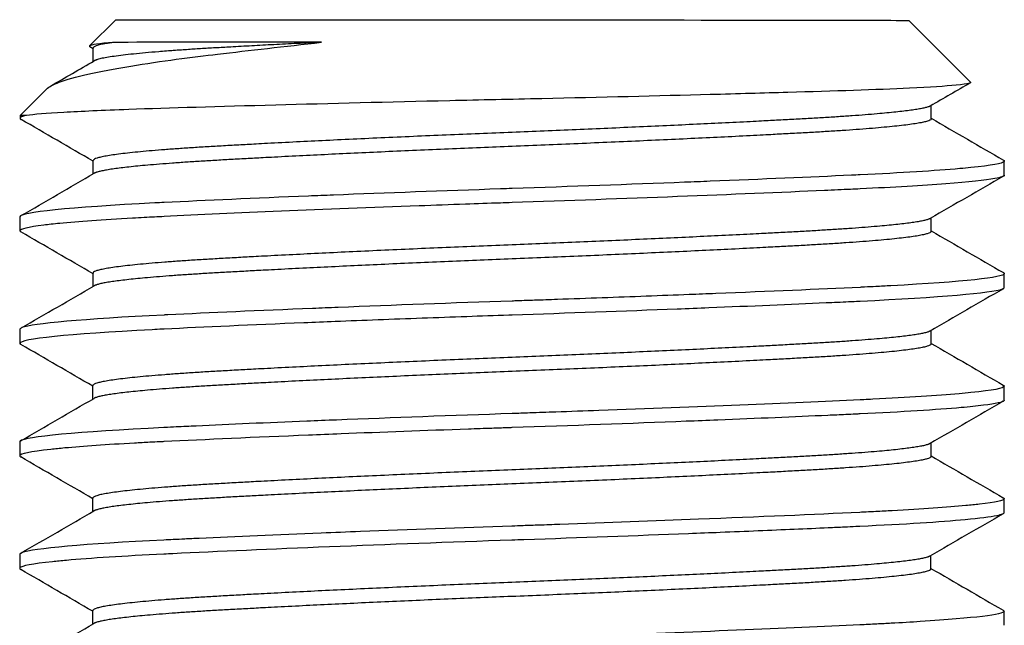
# Model space of a CAD drawing. Header units: inches. Extents: x 1 to 669, y 0 to 417.
# Tile 446 of 448: x 602.335 to 602.773, y 261.629 to 261.898. Entities that reach past the tile are written whole.
import ezdxf

# ---------------------------------------------------------------- set-up
doc = ezdxf.new("R2010")
doc.units = ezdxf.units.IN
doc.header["$LTSCALE"] = 12
doc.header["$MEASUREMENT"] = 0
doc.layers.add('X', color=1, linetype='CONTINUOUS')

msp = doc.modelspace()

# ---------------------------------------------------------------- linework, layer by layer
at = {"layer": 'X'}
for p, q in [((602.37808, 261.89834), (602.36648, 261.88676)), ((602.73058, 261.89811), (602.75801, 261.87064)), ((602.36805, 261.88556), (602.36662, 261.88639)), ((602.36805, 261.87988), (602.36805, 261.88585)), ((602.34741, 261.8677), (602.33555, 261.85587)), ((602.74058, 261.85435), (602.74058, 261.86034)), ((602.33555, 261.85587), (602.33555, 261.85462)), ((602.36801, 261.82988), (602.36802, 261.83585)), ((602.77304, 261.82933), (602.77304, 261.83558)), ((602.33552, 261.81087), (602.33552, 261.80462)), ((602.74054, 261.80435), (602.74055, 261.81034)), ((602.36798, 261.77988), (602.36798, 261.78585)), ((602.773, 261.77933), (602.77301, 261.78558)), ((602.33549, 261.76087), (602.33549, 261.75462)), ((602.74051, 261.75435), (602.74052, 261.76034)), ((602.36795, 261.72988), (602.36795, 261.73585)), ((602.77297, 261.72933), (602.77298, 261.73558)), ((602.33546, 261.71087), (602.33546, 261.70462)), ((602.74048, 261.70435), (602.74048, 261.71034)), ((602.36791, 261.67988), (602.36792, 261.68585)), ((602.77294, 261.67933), (602.77294, 261.68558)), ((602.33543, 261.66087), (602.33542, 261.65462)), ((602.74045, 261.65435), (602.74045, 261.66034)), ((602.36788, 261.62988), (602.36789, 261.63585)), ((602.77291, 261.62933), (602.77291, 261.63558))]:
    msp.add_line(p, q, dxfattribs=at)
at = {"layer": 'X', "extrusion": (0, 0, -1)}
msp.add_ellipse((602.55433, 261.89822), major_axis=(-0.17625, 0.00011), ratio=0.000834, start_param=0.000834, end_param=3.140758, dxfattribs=at)
at = {"layer": 'X'}
for centre, major_axis, ratio, start_param, end_param in [((602.55432, 261.8882), (-0.18627, 0.00012), 0.000834, -1.098531, -0.313133), ((602.5543, 261.85572), (-0.21875, 0.00014), 0.000834, -0.161022, 0.000001), ((602.55454, 261.8576), (0.21899, 0.00299), 0.035299, 2.980155, 3.141086)]:
    msp.add_ellipse(centre, major_axis=major_axis, ratio=ratio, start_param=start_param, end_param=end_param, dxfattribs=at)
for points, knots in [([(602.34741, 261.8677), (602.34838, 261.86868), (602.35022, 261.86965), (602.35928, 261.87299), (602.37008, 261.87542), (602.39818, 261.88005), (602.4124, 261.88183), (602.43744, 261.8848), (602.45301, 261.88657), (602.46959, 261.88839)], [0, 0, 0, 0, 0.0519596, 0.0519596, 0.1691537, 0.1691537, 0.2752177, 0.2752177, 0.4114069, 0.4114069, 0.4114069, 0.4114069]), ([(602.37711, 261.88836), (602.37063, 261.88782), (602.36705, 261.88728), (602.36638, 261.88666), (602.36636, 261.88654), (602.36662, 261.88639)], [2.5202071, 2.5202071, 2.5202071, 2.5202071, 3.0106768, 3.0106768, 3.1122677, 3.1122677, 3.1122677, 3.1122677]), ([(602.75801, 261.87064), (602.7583, 261.87036), (602.75765, 261.8699), (602.747, 261.86887), (602.74004, 261.86843), (602.71623, 261.86729), (602.69723, 261.8667), (602.66603, 261.86579), (602.6545, 261.86547), (602.61894, 261.86453), (602.59355, 261.86391), (602.55386, 261.86302), (602.5401, 261.86272), (602.49946, 261.86178), (602.47321, 261.86113), (602.424, 261.8598), (602.40185, 261.85918), (602.37234, 261.85809), (602.36263, 261.85765), (602.34729, 261.85677), (602.34172, 261.85633), (602.33838, 261.85589)], [0.000001, 0.000001, 0.000001, 0.000001, 0.160566, 0.160566, 0.281822, 0.281822, 0.476349, 0.476349, 0.57876, 0.57876, 0.776404, 0.776404, 0.880048, 0.880048, 1.086847, 1.086847, 1.303442, 1.303442, 1.442119, 1.442119, 1.580961, 1.580961, 1.580961, 1.580961]), ([(602.77265, 261.83603), (602.77291, 261.83588), (602.77304, 261.83573), (602.77304, 261.83558), (602.77304, 261.83552), (602.77302, 261.83546), (602.77297, 261.8354), (602.77234, 261.83454), (602.76735, 261.83363), (602.75822, 261.83272), (602.75667, 261.83256), (602.75501, 261.8324), (602.75323, 261.83225), (602.7424, 261.8313), (602.72738, 261.83037), (602.70897, 261.8295), (602.7077, 261.82944), (602.7064, 261.82938), (602.7051, 261.82932), (602.68674, 261.82846), (602.66549, 261.82755), (602.64229, 261.82663), (602.63854, 261.82648), (602.63474, 261.82633), (602.6309, 261.82619), (602.60641, 261.82523), (602.58042, 261.82429), (602.55428, 261.82341), (602.55256, 261.82335), (602.55084, 261.82329), (602.54912, 261.82323), (602.52369, 261.82236), (602.49855, 261.82143), (602.47485, 261.82049), (602.47112, 261.82034), (602.46743, 261.8202), (602.46379, 261.82005), (602.43991, 261.81908), (602.41815, 261.81811), (602.3996, 261.8172), (602.39821, 261.81714), (602.39684, 261.81707), (602.39548, 261.817), (602.35735, 261.81506), (602.33553, 261.81282), (602.33552, 261.81087)], [1.370768, 1.370768, 1.370768, 1.370768, 1.40403, 1.40403, 1.40403, 1.417907, 1.417907, 1.417907, 1.610707, 1.610707, 1.610707, 1.643332, 1.643332, 1.643332, 1.842497, 1.842497, 1.842497, 1.856242, 1.856242, 1.856242, 2.049855, 2.049855, 2.049855, 2.081164, 2.081164, 2.081164, 2.281088, 2.281088, 2.281088, 2.294234, 2.294234, 2.294234, 2.488646, 2.488646, 2.488646, 2.519215, 2.519215, 2.519215, 2.719807, 2.719807, 2.719807, 2.734837, 2.734837, 2.734837, 3.158654, 3.158654, 3.158654, 3.158654]), ([(602.77304, 261.82933), (602.77304, 261.82925), (602.773, 261.82918), (602.77293, 261.8291), (602.77285, 261.82901), (602.77273, 261.82893), (602.77256, 261.82884), (602.77241, 261.82876), (602.77221, 261.82868), (602.77198, 261.82859), (602.77128, 261.82834), (602.77022, 261.82809), (602.76882, 261.82783), (602.76461, 261.82707), (602.75728, 261.82628), (602.74705, 261.8255), (602.7369, 261.82472), (602.72389, 261.82396), (602.70896, 261.82325), (602.70754, 261.82318), (602.7061, 261.82312), (602.70463, 261.82305), (602.70281, 261.82296), (602.70095, 261.82288), (602.69906, 261.82279), (602.69712, 261.8227), (602.69516, 261.82261), (602.69316, 261.82252), (602.65435, 261.82078), (602.60387, 261.81883), (602.55428, 261.81716), (602.55254, 261.8171), (602.55079, 261.81704), (602.54904, 261.81698), (602.5439, 261.8168), (602.5387, 261.81662), (602.53354, 261.81644), (602.52663, 261.8162), (602.51977, 261.81595), (602.51297, 261.8157), (602.47038, 261.81413), (602.42997, 261.81244), (602.39959, 261.81095), (602.39815, 261.81088), (602.39672, 261.81081), (602.39531, 261.81074), (602.39378, 261.81066), (602.39227, 261.81058), (602.39078, 261.8105), (602.38901, 261.81041), (602.38728, 261.81031), (602.38559, 261.81022), (602.3723, 261.80947), (602.36138, 261.80869), (602.35317, 261.8079), (602.35054, 261.80764), (602.34818, 261.80739), (602.34612, 261.80714), (602.33908, 261.80627), (602.33552, 261.80541), (602.33552, 261.80462)], [63.657498, 63.657498, 63.657498, 63.657498, 63.67508, 63.67508, 63.67508, 63.694302, 63.694302, 63.694302, 63.712435, 63.712435, 63.712435, 63.767373, 63.767373, 63.767373, 63.932346, 63.932346, 63.932346, 64.095863, 64.095863, 64.095863, 64.111422, 64.111422, 64.111422, 64.130662, 64.130662, 64.130662, 64.150386, 64.150386, 64.150386, 64.534288, 64.534288, 64.534288, 64.54775, 64.54775, 64.54775, 64.587349, 64.587349, 64.587349, 64.64041, 64.64041, 64.64041, 64.972776, 64.972776, 64.972776, 64.988576, 64.988576, 64.988576, 65.005648, 65.005648, 65.005648, 65.025985, 65.025985, 65.025985, 65.185613, 65.185613, 65.185613, 65.236797, 65.236797, 65.236797, 65.411332, 65.411332, 65.411332, 65.411332]), ([(602.33552, 261.80462), (602.33552, 261.80457), (602.33553, 261.80453), (602.33555, 261.80448), (602.33559, 261.80441), (602.33566, 261.80433), (602.33576, 261.80425), (602.33581, 261.80421), (602.33588, 261.80417), (602.33595, 261.80413)], [63.62251851, 63.62251851, 63.62251851, 63.62251851, 63.63217373, 63.63217373, 63.63217373, 63.64873015, 63.64873015, 63.64873015, 63.65749763, 63.65749763, 63.65749763, 63.65749763]), ([(602.77262, 261.78603), (602.77268, 261.78599), (602.77273, 261.78596), (602.77278, 261.78592), (602.77289, 261.78584), (602.77296, 261.78576), (602.77299, 261.78568), (602.773, 261.78564), (602.77301, 261.78561), (602.77301, 261.78558), (602.77301, 261.78388), (602.75485, 261.78194), (602.72258, 261.78019), (602.72043, 261.78008), (602.71821, 261.77996), (602.71593, 261.77984), (602.71429, 261.77976), (602.71262, 261.77968), (602.71091, 261.7796), (602.71026, 261.77956), (602.7096, 261.77953), (602.70893, 261.7795), (602.6904, 261.77863), (602.66864, 261.77769), (602.64477, 261.77673), (602.64087, 261.77658), (602.63693, 261.77642), (602.63294, 261.77627), (602.6204, 261.77578), (602.60746, 261.77529), (602.59429, 261.77481), (602.58771, 261.77457), (602.58106, 261.77433), (602.57438, 261.7741), (602.571, 261.77398), (602.5676, 261.77386), (602.5642, 261.77375), (602.56174, 261.77366), (602.55927, 261.77358), (602.55681, 261.77349), (602.55596, 261.77346), (602.5551, 261.77344), (602.55425, 261.77341), (602.52787, 261.77251), (602.50163, 261.77155), (602.47692, 261.77058), (602.4731, 261.77043), (602.46931, 261.77027), (602.46558, 261.77012), (602.44171, 261.76915), (602.41991, 261.76819), (602.40122, 261.76728), (602.40066, 261.76726), (602.40011, 261.76723), (602.39957, 261.7672), (602.36377, 261.76545), (602.34104, 261.76343), (602.33641, 261.76159), (602.33609, 261.76146), (602.33586, 261.76133), (602.3357, 261.76121), (602.33559, 261.76112), (602.33552, 261.76103), (602.3355, 261.76094), (602.33549, 261.76091), (602.33549, 261.76089), (602.33549, 261.76087)], [4.881305, 4.881305, 4.881305, 4.881305, 4.889109, 4.889109, 4.889109, 4.907316, 4.907316, 4.907316, 4.914528, 4.914528, 4.914528, 5.301555, 5.301555, 5.301555, 5.327421, 5.327421, 5.327421, 5.346062, 5.346062, 5.346062, 5.353242, 5.353242, 5.353242, 5.553633, 5.553633, 5.553633, 5.58629, 5.58629, 5.58629, 5.689059, 5.689059, 5.689059, 5.740443, 5.740443, 5.740443, 5.766488, 5.766488, 5.766488, 5.785317, 5.785317, 5.785317, 5.791828, 5.791828, 5.791828, 5.993551, 5.993551, 5.993551, 6.024757, 6.024757, 6.024757, 6.224378, 6.224378, 6.224378, 6.230287, 6.230287, 6.230287, 6.617545, 6.617545, 6.617545, 6.644115, 6.644115, 6.644115, 6.663584, 6.663584, 6.663584, 6.668623, 6.668623, 6.668623, 6.668623]), ([(602.773, 261.77933), (602.773, 261.7793), (602.773, 261.77927), (602.77299, 261.77924), (602.77295, 261.77915), (602.77287, 261.77905), (602.77273, 261.77896), (602.77257, 261.77885), (602.77235, 261.77875), (602.77207, 261.77864), (602.76741, 261.77688), (602.74443, 261.77493), (602.70893, 261.77325), (602.70882, 261.77325), (602.7087, 261.77324), (602.70859, 261.77324), (602.70703, 261.77316), (602.70545, 261.77309), (602.70384, 261.77301), (602.70058, 261.77286), (602.69723, 261.77271), (602.69379, 261.77255), (602.67802, 261.77184), (602.66049, 261.77111), (602.64171, 261.77036), (602.63709, 261.77018), (602.63238, 261.76999), (602.62762, 261.76981), (602.60405, 261.7689), (602.57905, 261.768), (602.55425, 261.76716), (602.55376, 261.76714), (602.55327, 261.76712), (602.55279, 261.76711), (602.54659, 261.7669), (602.54034, 261.76668), (602.53414, 261.76646), (602.52746, 261.76623), (602.52082, 261.76599), (602.51424, 261.76575), (602.50107, 261.76526), (602.48815, 261.76477), (602.47562, 261.76427), (602.47094, 261.76409), (602.46632, 261.7639), (602.46176, 261.76372), (602.43863, 261.76277), (602.41746, 261.76183), (602.39956, 261.76095), (602.39931, 261.76094), (602.39905, 261.76093), (602.39879, 261.76092), (602.39727, 261.76084), (602.39576, 261.76076), (602.39427, 261.76069), (602.35684, 261.75876), (602.33549, 261.75654), (602.33549, 261.75462)], [60.146145, 60.146145, 60.146145, 60.146145, 60.1531, 60.1531, 60.1531, 60.174335, 60.174335, 60.174335, 60.197653, 60.197653, 60.197653, 60.585098, 60.585098, 60.585098, 60.586344, 60.586344, 60.586344, 60.603229, 60.603229, 60.603229, 60.637386, 60.637386, 60.637386, 60.794249, 60.794249, 60.794249, 60.832869, 60.832869, 60.832869, 61.024143, 61.024143, 61.024143, 61.027888, 61.027888, 61.027888, 61.075544, 61.075544, 61.075544, 61.126946, 61.126946, 61.126946, 61.229749, 61.229749, 61.229749, 61.268137, 61.268137, 61.268137, 61.463282, 61.463282, 61.463282, 61.466079, 61.466079, 61.466079, 61.482735, 61.482735, 61.482735, 61.902519, 61.902519, 61.902519, 61.902519]), ([(602.33549, 261.75462), (602.33549, 261.75461), (602.33549, 261.7546), (602.33549, 261.75459), (602.3355, 261.75451), (602.33554, 261.75443), (602.33562, 261.75435), (602.33569, 261.75427), (602.33579, 261.7542), (602.33591, 261.75413)], [60.11121549, 60.11121549, 60.11121549, 60.11121549, 60.11283906, 60.11283906, 60.11283906, 60.1305058, 60.1305058, 60.1305058, 60.14614487, 60.14614487, 60.14614487, 60.14614487]), ([(602.77259, 261.73603), (602.77268, 261.73597), (602.77275, 261.73592), (602.77281, 261.73587), (602.77289, 261.7358), (602.77294, 261.73573), (602.77296, 261.73566), (602.77297, 261.73564), (602.77298, 261.73561), (602.77298, 261.73558), (602.77297, 261.73468), (602.76797, 261.7337), (602.75821, 261.73272), (602.75658, 261.73256), (602.75483, 261.73239), (602.75295, 261.73223), (602.74329, 261.73139), (602.73034, 261.73056), (602.71458, 261.72978), (602.71328, 261.72971), (602.71195, 261.72965), (602.71062, 261.72958), (602.71005, 261.72956), (602.70947, 261.72953), (602.7089, 261.7295), (602.67765, 261.72802), (602.63641, 261.72634), (602.59284, 261.72476), (602.58648, 261.72453), (602.58007, 261.7243), (602.57363, 261.72407), (602.56981, 261.72394), (602.56598, 261.72381), (602.56214, 261.72368), (602.5595, 261.72359), (602.55685, 261.7235), (602.55422, 261.72341), (602.52774, 261.72251), (602.50114, 261.72154), (602.47622, 261.72055), (602.47176, 261.72037), (602.46736, 261.7202), (602.46303, 261.72002), (602.44535, 261.7193), (602.42882, 261.71858), (602.4139, 261.71789), (602.41087, 261.71775), (602.40791, 261.71761), (602.40501, 261.71747), (602.40326, 261.71739), (602.40154, 261.7173), (602.39985, 261.71722), (602.39975, 261.71721), (602.39964, 261.71721), (602.39953, 261.7172), (602.36112, 261.71532), (602.33765, 261.71311), (602.33561, 261.71116), (602.33552, 261.71107), (602.33547, 261.71099), (602.33546, 261.7109), (602.33546, 261.71089), (602.33546, 261.71088), (602.33546, 261.71087)], [8.387618, 8.387618, 8.387618, 8.387618, 8.399347, 8.399347, 8.399347, 8.414608, 8.414608, 8.414608, 8.420774, 8.420774, 8.420774, 8.626725, 8.626725, 8.626725, 8.661025, 8.661025, 8.661025, 8.8377, 8.8377, 8.8377, 8.852305, 8.852305, 8.852305, 8.858527, 8.858527, 8.858527, 9.197308, 9.197308, 9.197308, 9.24674, 9.24674, 9.24674, 9.276015, 9.276015, 9.276015, 9.296172, 9.296172, 9.296172, 9.499251, 9.499251, 9.499251, 9.535632, 9.535632, 9.535632, 9.684193, 9.684193, 9.684193, 9.714325, 9.714325, 9.714325, 9.732557, 9.732557, 9.732557, 9.733713, 9.733713, 9.733713, 10.150448, 10.150448, 10.150448, 10.168469, 10.168469, 10.168469, 10.171153, 10.171153, 10.171153, 10.171153]), ([(602.77297, 261.72933), (602.77297, 261.7293), (602.77296, 261.72927), (602.77295, 261.72923), (602.77293, 261.72917), (602.77287, 261.7291), (602.77279, 261.72903), (602.77265, 261.72891), (602.77241, 261.72878), (602.77209, 261.72866), (602.77032, 261.72798), (602.76593, 261.72727), (602.75902, 261.72655), (602.75744, 261.72639), (602.75572, 261.72623), (602.75388, 261.72606), (602.74299, 261.7251), (602.72768, 261.72414), (602.7089, 261.72325), (602.70825, 261.72322), (602.70759, 261.72319), (602.70694, 261.72316), (602.7055, 261.72309), (602.70405, 261.72302), (602.70258, 261.72296), (602.69997, 261.72284), (602.6973, 261.72271), (602.69458, 261.72259), (602.67972, 261.72192), (602.66326, 261.72122), (602.64564, 261.72052), (602.64105, 261.72034), (602.63637, 261.72015), (602.63164, 261.71997), (602.6069, 261.719), (602.58059, 261.71805), (602.55421, 261.71716), (602.55348, 261.71713), (602.55275, 261.71711), (602.55201, 261.71708), (602.54976, 261.71701), (602.54752, 261.71693), (602.54527, 261.71685), (602.54178, 261.71673), (602.53829, 261.71661), (602.53481, 261.71649), (602.51547, 261.71581), (602.49645, 261.7151), (602.47823, 261.71438), (602.47333, 261.71419), (602.46848, 261.71399), (602.46372, 261.7138), (602.43983, 261.71283), (602.41804, 261.71186), (602.39953, 261.71095), (602.39888, 261.71092), (602.39823, 261.71089), (602.39758, 261.71086), (602.39612, 261.71078), (602.39467, 261.71071), (602.39326, 261.71064), (602.39092, 261.71052), (602.38865, 261.71039), (602.38644, 261.71027), (602.374, 261.70958), (602.3636, 261.70885), (602.35549, 261.70812), (602.3532, 261.70791), (602.35109, 261.7077), (602.34918, 261.7075), (602.34011, 261.70651), (602.33546, 261.70553), (602.33546, 261.70462)], [56.628331, 56.628331, 56.628331, 56.628331, 56.635791, 56.635791, 56.635791, 56.650769, 56.650769, 56.650769, 56.678598, 56.678598, 56.678598, 56.8294, 56.8294, 56.8294, 56.863886, 56.863886, 56.863886, 57.068108, 57.068108, 57.068108, 57.075154, 57.075154, 57.075154, 57.090489, 57.090489, 57.090489, 57.117709, 57.117709, 57.117709, 57.266515, 57.266515, 57.266515, 57.305276, 57.305276, 57.305276, 57.508001, 57.508001, 57.508001, 57.513631, 57.513631, 57.513631, 57.530853, 57.530853, 57.530853, 57.557686, 57.557686, 57.557686, 57.706741, 57.706741, 57.706741, 57.746837, 57.746837, 57.746837, 57.948013, 57.948013, 57.948013, 57.955112, 57.955112, 57.955112, 57.971169, 57.971169, 57.971169, 57.997625, 57.997625, 57.997625, 58.146463, 58.146463, 58.146463, 58.188476, 58.188476, 58.188476, 58.388146, 58.388146, 58.388146, 58.388146]), ([(602.33546, 261.70462), (602.33546, 261.70459), (602.33546, 261.70456), (602.33547, 261.70453), (602.33549, 261.70446), (602.33554, 261.70439), (602.33562, 261.70431), (602.33569, 261.70425), (602.33577, 261.70419), (602.33588, 261.70413)], [56.5933539, 56.5933539, 56.5933539, 56.5933539, 56.59960829, 56.59960829, 56.59960829, 56.61506365, 56.61506365, 56.61506365, 56.62833072, 56.62833072, 56.62833072, 56.62833072]), ([(602.77255, 261.68603), (602.77259, 261.686), (602.77263, 261.68598), (602.77266, 261.68596), (602.77279, 261.68587), (602.77288, 261.68578), (602.77292, 261.68569), (602.77293, 261.68566), (602.77294, 261.68562), (602.77294, 261.68558), (602.77294, 261.68481), (602.76925, 261.68397), (602.76199, 261.68313), (602.76017, 261.68292), (602.75814, 261.68271), (602.75589, 261.6825), (602.74767, 261.68173), (602.73663, 261.68096), (602.72313, 261.68023), (602.72081, 261.6801), (602.71842, 261.67997), (602.71595, 261.67985), (602.71453, 261.67978), (602.71309, 261.67971), (602.71164, 261.67963), (602.71072, 261.67959), (602.7098, 261.67955), (602.70887, 261.6795), (602.68859, 261.67854), (602.66384, 261.67748), (602.63704, 261.67643), (602.61735, 261.67565), (602.59659, 261.67488), (602.57541, 261.67414), (602.57235, 261.67403), (602.56928, 261.67392), (602.5662, 261.67382), (602.56388, 261.67374), (602.56155, 261.67366), (602.55923, 261.67358), (602.55754, 261.67352), (602.55586, 261.67346), (602.55418, 261.67341), (602.53159, 261.67264), (602.50864, 261.67181), (602.48686, 261.67097), (602.48094, 261.67074), (602.47512, 261.67051), (602.4694, 261.67028), (602.44984, 261.66949), (602.43158, 261.66871), (602.41519, 261.66795), (602.41303, 261.66785), (602.41091, 261.66775), (602.40882, 261.66765), (602.40708, 261.66757), (602.40536, 261.66749), (602.40367, 261.66741), (602.40226, 261.66734), (602.40087, 261.66727), (602.3995, 261.6672), (602.36431, 261.66548), (602.34126, 261.66346), (602.33643, 261.66162), (602.33612, 261.6615), (602.33589, 261.66139), (602.33572, 261.66127), (602.3356, 261.66119), (602.33552, 261.66111), (602.33547, 261.66103), (602.33544, 261.66097), (602.33543, 261.66092), (602.33543, 261.66087)], [11.886806, 11.886806, 11.886806, 11.886806, 11.891652, 11.891652, 11.891652, 11.911494, 11.911494, 11.911494, 11.919973, 11.919973, 11.919973, 12.096765, 12.096765, 12.096765, 12.140965, 12.140965, 12.140965, 12.302963, 12.302963, 12.302963, 12.330819, 12.330819, 12.330819, 12.346842, 12.346842, 12.346842, 12.356962, 12.356962, 12.356962, 12.577636, 12.577636, 12.577636, 12.739814, 12.739814, 12.739814, 12.763246, 12.763246, 12.763246, 12.78097, 12.78097, 12.78097, 12.793874, 12.793874, 12.793874, 12.967835, 12.967835, 12.967835, 13.015083, 13.015083, 13.015083, 13.176804, 13.176804, 13.176804, 13.198075, 13.198075, 13.198075, 13.215812, 13.215812, 13.215812, 13.230711, 13.230711, 13.230711, 13.614076, 13.614076, 13.614076, 13.638586, 13.638586, 13.638586, 13.655718, 13.655718, 13.655718, 13.667479, 13.667479, 13.667479, 13.667479]), ([(602.77294, 261.67933), (602.77294, 261.6793), (602.77293, 261.67928), (602.77293, 261.67925), (602.7729, 261.67917), (602.77284, 261.67909), (602.77274, 261.67902), (602.7726, 261.6789), (602.77239, 261.67879), (602.77211, 261.67868), (602.77156, 261.67846), (602.77074, 261.67824), (602.76965, 261.67801), (602.7668, 261.67743), (602.7621, 261.67683), (602.75565, 261.67623), (602.74468, 261.6752), (602.72879, 261.67419), (602.70886, 261.67325), (602.70826, 261.67322), (602.70764, 261.67319), (602.70703, 261.67317), (602.70539, 261.67309), (602.70374, 261.67301), (602.70206, 261.67293), (602.69968, 261.67282), (602.69726, 261.67271), (602.69479, 261.6726), (602.68992, 261.67238), (602.68488, 261.67216), (602.67969, 261.67194), (602.66929, 261.67149), (602.65827, 261.67103), (602.64674, 261.67056), (602.64211, 261.67038), (602.63738, 261.67019), (602.6326, 261.67001), (602.60926, 261.66909), (602.58455, 261.66819), (602.55953, 261.66734), (602.55775, 261.66728), (602.55597, 261.66722), (602.55418, 261.66716), (602.49858, 261.66528), (602.44372, 261.66309), (602.40345, 261.66115), (602.40212, 261.66108), (602.4008, 261.66102), (602.3995, 261.66095), (602.38159, 261.66008), (602.36693, 261.65914), (602.35618, 261.65818), (602.35393, 261.65798), (602.35185, 261.65778), (602.34996, 261.65758), (602.34104, 261.65664), (602.33615, 261.65571), (602.3355, 261.65482), (602.33545, 261.65475), (602.33542, 261.65468), (602.33542, 261.65462)], [53.103496, 53.103496, 53.103496, 53.103496, 53.109644, 53.109644, 53.109644, 53.12728, 53.12728, 53.12728, 53.152208, 53.152208, 53.152208, 53.200921, 53.200921, 53.200921, 53.328007, 53.328007, 53.328007, 53.544267, 53.544267, 53.544267, 53.550879, 53.550879, 53.550879, 53.568389, 53.568389, 53.568389, 53.593178, 53.593178, 53.593178, 53.642089, 53.642089, 53.642089, 53.739911, 53.739911, 53.739911, 53.779254, 53.779254, 53.779254, 53.971435, 53.971435, 53.971435, 53.985137, 53.985137, 53.985137, 54.411765, 54.411765, 54.411765, 54.425905, 54.425905, 54.425905, 54.620207, 54.620207, 54.620207, 54.660812, 54.660812, 54.660812, 54.851896, 54.851896, 54.851896, 54.866541, 54.866541, 54.866541, 54.866541]), ([(602.77252, 261.63603), (602.77278, 261.63587), (602.77291, 261.63573), (602.77291, 261.63558), (602.77291, 261.63415), (602.75975, 261.6325), (602.7357, 261.63097), (602.73167, 261.63071), (602.72735, 261.63046), (602.72273, 261.63021), (602.72066, 261.63009), (602.71853, 261.62998), (602.71635, 261.62987), (602.7139, 261.62975), (602.71139, 261.62962), (602.70884, 261.6295), (602.67708, 261.628), (602.63424, 261.62625), (602.58935, 261.62464), (602.58417, 261.62445), (602.57894, 261.62426), (602.5737, 261.62408), (602.57088, 261.62398), (602.56806, 261.62388), (602.56525, 261.62379), (602.56154, 261.62366), (602.55783, 261.62353), (602.55415, 261.62341), (602.51113, 261.62195), (602.46704, 261.62026), (602.43104, 261.61867), (602.42722, 261.6185), (602.42349, 261.61833), (602.41984, 261.61817), (602.41754, 261.61806), (602.41526, 261.61796), (602.41303, 261.61785), (602.4083, 261.61763), (602.40378, 261.61741), (602.39947, 261.6172), (602.36844, 261.61568), (602.34653, 261.61391), (602.33876, 261.61226), (602.33787, 261.61207), (602.33714, 261.61188), (602.3366, 261.61169), (602.33632, 261.61159), (602.33608, 261.61149), (602.33589, 261.6114), (602.33556, 261.61122), (602.33539, 261.61104), (602.33539, 261.61087)], [15.380641, 15.380641, 15.380641, 15.380641, 15.413935, 15.413935, 15.413935, 15.742749, 15.742749, 15.742749, 15.797778, 15.797778, 15.797778, 15.822527, 15.822527, 15.822527, 15.850416, 15.850416, 15.850416, 16.196928, 16.196928, 16.196928, 16.236953, 16.236953, 16.236953, 16.258432, 16.258432, 16.258432, 16.286851, 16.286851, 16.286851, 16.618858, 16.618858, 16.618858, 16.654016, 16.654016, 16.654016, 16.676241, 16.676241, 16.676241, 16.723244, 16.723244, 16.723244, 17.061827, 17.061827, 17.061827, 17.100956, 17.100956, 17.100956, 17.121787, 17.121787, 17.121787, 17.159598, 17.159598, 17.159598, 17.159598])]:
    msp.add_open_spline(points, degree=3, knots=knots, dxfattribs=at)
msp.add_rational_spline([(602.37711, 261.88836), (602.36805, 261.88706), (602.36805, 261.88585)], [0.963463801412, 0.969555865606, 0.999999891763], degree=2, dxfattribs=at)
for points, weights, knots in [([(602.46959, 261.88839), (602.4434, 261.88711), (602.42261, 261.88592), (602.37363, 261.88311), (602.36855, 261.88017)], [0.963463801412, 0.969555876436, 1, 0.931131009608, 0.986878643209], [0.02738127, 0.02738127, 0.02738127, 0.029761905, 0.029761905, 0.035147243, 0.035147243, 0.035147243]), ([(602.74012, 261.86007), (602.73522, 261.85724), (602.68602, 261.8545), (602.63146, 261.85145), (602.5543, 261.84838)], [0.987350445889, 0.930840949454, 1, 0.923879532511, 1], [0.06006817, 0.06006817, 0.06006817, 0.06547619, 0.06547619, 0.07142857, 0.07142857, 0.07142857]), ([(602.74058, 261.85435), (602.74057, 261.85129), (602.68601, 261.84825), (602.63145, 261.8452), (602.55429, 261.84213)], [1, 0.923879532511, 1, 0.923879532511, 1], [0.05952381, 0.05952381, 0.05952381, 0.06547619, 0.06547619, 0.07142857, 0.07142857, 0.07142857]), ([(602.5543, 261.84838), (602.47714, 261.8453), (602.42258, 261.84217), (602.36802, 261.83903), (602.36802, 261.83585)], [1, 0.923879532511, 1, 0.92387958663, 0.999999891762], [0.07142857, 0.07142857, 0.07142857, 0.07738095, 0.07738095, 0.08333333, 0.08333333, 0.08333333]), ([(602.55429, 261.84213), (602.47714, 261.83905), (602.42258, 261.83592), (602.3736, 261.83311), (602.36851, 261.83017)], [1, 0.923879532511, 1, 0.931131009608, 0.986878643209], [0.07142857, 0.07142857, 0.07142857, 0.07738095, 0.07738095, 0.08276629, 0.08276629, 0.08276629]), ([(602.74009, 261.81007), (602.73519, 261.80724), (602.68599, 261.8045), (602.63143, 261.80145), (602.55427, 261.79838)], [0.987350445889, 0.930840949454, 1, 0.923879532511, 1], [0.10768722, 0.10768722, 0.10768722, 0.11309524, 0.11309524, 0.11904762, 0.11904762, 0.11904762]), ([(602.74054, 261.80435), (602.74054, 261.80129), (602.68598, 261.79825), (602.63142, 261.7952), (602.55426, 261.79213)], [1, 0.923879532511, 1, 0.923879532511, 1], [0.10714286, 0.10714286, 0.10714286, 0.11309524, 0.11309524, 0.11904762, 0.11904762, 0.11904762]), ([(602.55427, 261.79838), (602.47711, 261.7953), (602.42255, 261.79217), (602.36799, 261.78903), (602.36798, 261.78585)], [1, 0.923879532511, 1, 0.92387958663, 0.999999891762], [0.11904762, 0.11904762, 0.11904762, 0.125, 0.125, 0.13095238, 0.13095238, 0.13095238]), ([(602.55426, 261.79213), (602.4771, 261.78905), (602.42254, 261.78592), (602.37356, 261.78311), (602.36848, 261.78017)], [1, 0.923879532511, 1, 0.931131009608, 0.986878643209], [0.11904762, 0.11904762, 0.11904762, 0.125, 0.125, 0.13038534, 0.13038534, 0.13038534]), ([(602.74005, 261.76007), (602.73515, 261.75724), (602.68595, 261.7545), (602.63139, 261.75145), (602.55423, 261.74838)], [0.987350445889, 0.930840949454, 1, 0.923879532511, 1], [0.15530627, 0.15530627, 0.15530627, 0.16071429, 0.16071429, 0.16666667, 0.16666667, 0.16666667]), ([(602.74051, 261.75435), (602.74051, 261.75129), (602.68595, 261.74825), (602.63139, 261.7452), (602.55423, 261.74213)], [1, 0.923879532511, 1, 0.923879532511, 1], [0.1547619, 0.1547619, 0.1547619, 0.16071429, 0.16071429, 0.16666667, 0.16666667, 0.16666667]), ([(602.55423, 261.74838), (602.47707, 261.7453), (602.42251, 261.74217), (602.36795, 261.73903), (602.36795, 261.73585)], [1, 0.923879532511, 1, 0.92387958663, 0.999999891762], [0.16666667, 0.16666667, 0.16666667, 0.17261905, 0.17261905, 0.17857142, 0.17857142, 0.17857142]), ([(602.55423, 261.74213), (602.47707, 261.73905), (602.42251, 261.73592), (602.37353, 261.73311), (602.36845, 261.73017)], [1, 0.923879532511, 1, 0.931131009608, 0.986878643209], [0.16666667, 0.16666667, 0.16666667, 0.17261905, 0.17261905, 0.17800439, 0.17800439, 0.17800439]), ([(602.74002, 261.71007), (602.73512, 261.70724), (602.68592, 261.7045), (602.63136, 261.70145), (602.5542, 261.69838)], [0.987350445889, 0.930840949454, 1, 0.923879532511, 1], [0.20292531, 0.20292531, 0.20292531, 0.20833333, 0.20833333, 0.21428571, 0.21428571, 0.21428571]), ([(602.74048, 261.70435), (602.74048, 261.70129), (602.68592, 261.69825), (602.63136, 261.6952), (602.5542, 261.69213)], [1, 0.923879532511, 1, 0.923879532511, 1], [0.20238095, 0.20238095, 0.20238095, 0.20833333, 0.20833333, 0.21428571, 0.21428571, 0.21428571]), ([(602.5542, 261.69838), (602.47704, 261.6953), (602.42248, 261.69217), (602.36792, 261.68903), (602.36792, 261.68585)], [1, 0.923879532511, 1, 0.92387958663, 0.999999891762], [0.21428571, 0.21428571, 0.21428571, 0.2202381, 0.2202381, 0.22619047, 0.22619047, 0.22619047]), ([(602.5542, 261.69213), (602.47704, 261.68905), (602.42248, 261.68592), (602.3735, 261.68311), (602.36842, 261.68017)], [1, 0.923879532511, 1, 0.931131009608, 0.986878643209], [0.21428571, 0.21428571, 0.21428571, 0.2202381, 0.2202381, 0.22562343, 0.22562343, 0.22562343]), ([(602.73999, 261.66007), (602.73509, 261.65724), (602.68589, 261.6545), (602.63133, 261.65145), (602.55417, 261.64838)], [0.987350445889, 0.930840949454, 1, 0.923879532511, 1], [0.25054436, 0.25054436, 0.25054436, 0.25595238, 0.25595238, 0.26190476, 0.26190476, 0.26190476]), ([(602.74045, 261.65435), (602.74044, 261.65129), (602.68588, 261.64825), (602.63132, 261.6452), (602.55416, 261.64213)], [1, 0.923879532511, 1, 0.923879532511, 1], [0.25, 0.25, 0.25, 0.25595238, 0.25595238, 0.26190476, 0.26190476, 0.26190476]), ([(602.55417, 261.64838), (602.47701, 261.6453), (602.42245, 261.64217), (602.36789, 261.63903), (602.36789, 261.63585)], [1, 0.923879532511, 1, 0.923879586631, 0.999999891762], [0.26190476, 0.26190476, 0.26190476, 0.26785714, 0.26785714, 0.27380952, 0.27380952, 0.27380952]), ([(602.55416, 261.64213), (602.47701, 261.63905), (602.42244, 261.63592), (602.37347, 261.63311), (602.36838, 261.63017)], [1, 0.923879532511, 1, 0.931131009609, 0.986878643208], [0.26190476, 0.26190476, 0.26190476, 0.26785714, 0.26785714, 0.27324248, 0.27324248, 0.27324248])]:
    msp.add_rational_spline(points, weights, degree=2, knots=knots, dxfattribs=at)
for points in [[(602.34905, 261.8689), (602.35555, 261.87266), (602.36205, 261.87641), (602.36855, 261.88017)], [(602.7579, 261.87035), (602.75197, 261.86692), (602.74604, 261.8635), (602.74012, 261.86007)], [(602.33555, 261.85462), (602.33555, 261.85446), (602.3357, 261.85429), (602.33598, 261.85413)], [(602.36802, 261.83556), (602.35734, 261.84175), (602.34666, 261.84794), (602.33598, 261.85413)], [(602.74058, 261.85461), (602.75127, 261.84842), (602.76196, 261.84222), (602.77265, 261.83603)], [(602.33595, 261.81136), (602.34681, 261.81762), (602.35766, 261.8239), (602.36851, 261.83017)], [(602.77265, 261.82889), (602.76179, 261.82262), (602.75094, 261.81635), (602.74009, 261.81007)], [(602.36798, 261.78556), (602.35731, 261.79175), (602.34663, 261.79794), (602.33595, 261.80413)], [(602.74054, 261.80461), (602.75124, 261.79842), (602.76193, 261.79222), (602.77262, 261.78603)], [(602.33592, 261.76136), (602.34677, 261.76762), (602.35763, 261.7739), (602.36848, 261.78017)], [(602.77262, 261.77889), (602.76176, 261.77262), (602.75091, 261.76635), (602.74005, 261.76007)], [(602.36795, 261.73556), (602.35727, 261.74175), (602.34659, 261.74794), (602.33591, 261.75413)], [(602.74051, 261.75461), (602.7512, 261.74842), (602.76189, 261.74222), (602.77259, 261.73603)], [(602.33589, 261.71136), (602.34674, 261.71762), (602.3576, 261.7239), (602.36845, 261.73017)], [(602.77258, 261.72889), (602.76173, 261.72262), (602.75087, 261.71635), (602.74002, 261.71007)], [(602.36792, 261.68556), (602.35724, 261.69175), (602.34656, 261.69794), (602.33588, 261.70413)], [(602.74048, 261.70461), (602.75117, 261.69842), (602.76186, 261.69222), (602.77255, 261.68603)], [(602.33585, 261.66136), (602.34671, 261.66762), (602.35756, 261.6739), (602.36842, 261.68017)], [(602.77255, 261.67889), (602.7617, 261.67262), (602.75084, 261.66635), (602.73999, 261.66007)], [(602.33542, 261.65462), (602.33542, 261.65446), (602.33557, 261.65429), (602.33585, 261.65413)], [(602.36789, 261.63556), (602.35721, 261.64175), (602.34653, 261.64794), (602.33585, 261.65413)], [(602.74045, 261.65461), (602.75114, 261.64842), (602.76183, 261.64222), (602.77252, 261.63603)], [(602.33582, 261.61136), (602.34668, 261.61762), (602.35753, 261.6239), (602.36838, 261.63017)]]:
    msp.add_open_spline(points, degree=3, dxfattribs=at)

doc.saveas('drawing.dxf')
